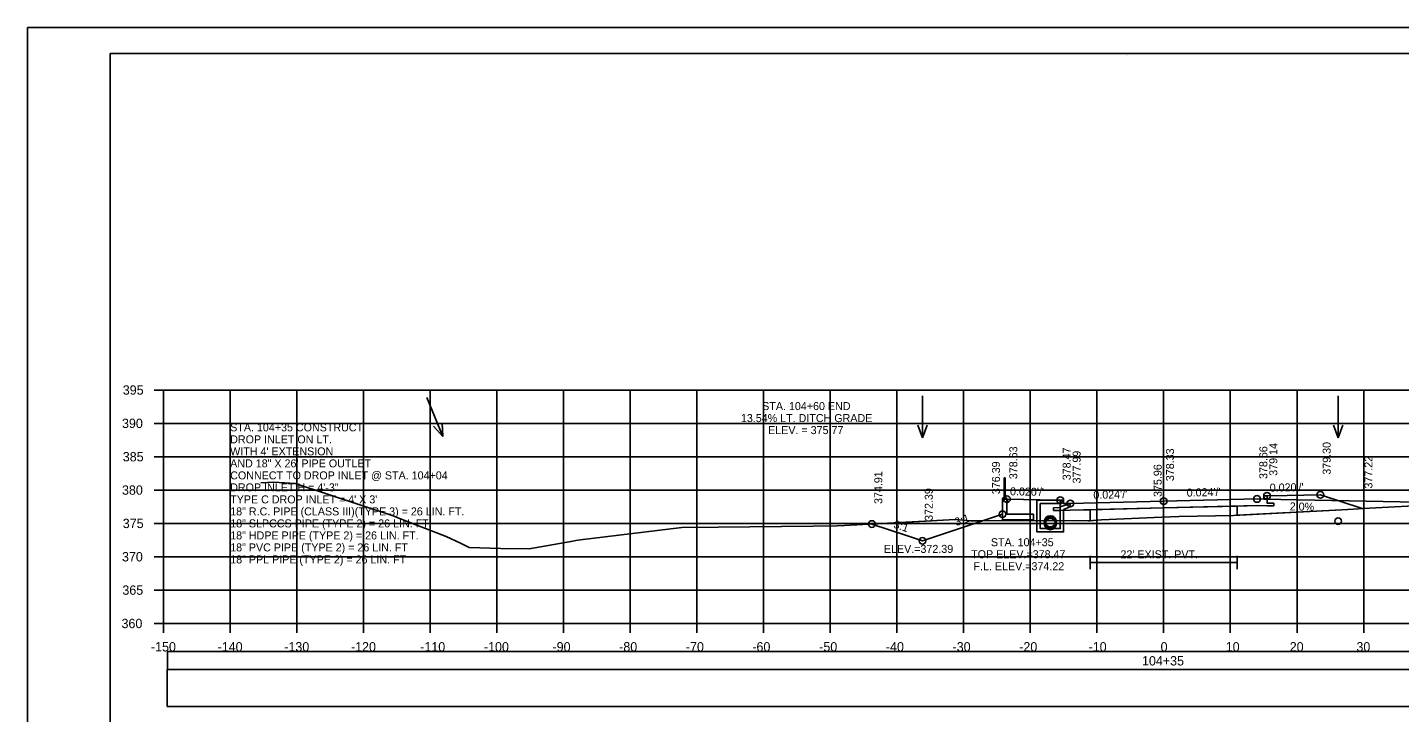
# Model space of a CAD drawing. Extents: x -37291014 to -37290680, y -936053 to -933067.
# Drawn here: x -37291013.5 to -37290807.7, y -935089.3 to -934986.6 of the extents above; entities that cross this region are included whole.
import ezdxf

# ---------------------------------------------------------------- set-up
doc = ezdxf.new("R2010")
doc.units = 0
for name, color, linetype in [('Default', 7, 'Continuous'), ('R_Alt Surface', 7, 'Continuous'), ('R_Axis', 7, 'Continuous'), ('R_Axis Annot', 7, 'Continuous'), ('R_Border', 7, 'Continuous'), ('R_Contours', 7, 'Continuous'), ('R_Drive', 7, 'Continuous'), ('R_Exist Surface', 7, 'Continuous'), ('R_Fin Surface', 7, 'Continuous'), ('R_Grid', 7, 'Continuous'), ('R_No Plot', 7, 'Continuous'), ('R_Water', 7, 'Continuous'), ('R_Water Annot', 7, 'Continuous'), ('R_Xsect Elev', 7, 'Continuous'), ('R_Xsect Slope', 7, 'Continuous')]:
    doc.layers.add(name, color=color, linetype=linetype)

msp = doc.modelspace()

# ---------------------------------------------------------------- linework, layer by layer
at = {"layer": 'Default'}
for p, q in [((-37290867.02, -935057.15), (-37290867.02, -935054.15)), ((-37290867.02, -935054.15), (-37290866.85, -935054.15)), ((-37290866.85, -935054.15), (-37290866.85, -935057.15)), ((-37290867.21, -935057.17), (-37290867.27, -935057.24)), ((-37290867.27, -935057.24), (-37290867.27, -935060.42)), ((-37290866.66, -935057.15), (-37290867.21, -935057.15)), ((-37290867.21, -935057.15), (-37290867.21, -935057.17)), ((-37290866.66, -935057.17), (-37290867.21, -935057.17)), ((-37290866.66, -935057.17), (-37290866.66, -935057.15)), ((-37290866.6, -935057.24), (-37290866.66, -935057.17)), ((-37290866.6, -935059.59), (-37290866.6, -935057.24)), ((-37290862.6, -935060.42), (-37290867.27, -935060.42)), ((-37290862.6, -935059.59), (-37290866.6, -935059.59)), ((-37290862.6, -935060.42), (-37290862.6, -935059.59))]:
    msp.add_line(p, q, dxfattribs=at)
msp.add_lwpolyline([(-37290866.52, -935057.84), (-37290866.6, -935057.84), (-37290866.6, -935057.34), (-37290866.52, -935057.34), (-37290866.52, -935057.84)], dxfattribs=at)
for points in [[(-37290992.48, -935082.88), (-37290693.72, -935082.88), (-37290693.72, -935080.17), (-37290992.48, -935080.17)], [(-37290992.54, -935088.4), (-37290693.78, -935088.4), (-37290693.78, -935082.88), (-37290992.54, -935082.88)]]:
    msp.add_lwpolyline(points, close=True, dxfattribs=at)
at = {"layer": 'R_Alt Surface'}
for points in [[(-37290827.6, -935056.83), (-37290827.6, -935057.92), (-37290826.59, -935057.94), (-37290826.6, -935058.36), (-37290827.6, -935058.34), (-37290829.1, -935058.31), (-37290843.1, -935058.64), (-37290857.1, -935058.98), (-37290858.6, -935059.01), (-37290859.6, -935059.03), (-37290859.61, -935058.61), (-37290858.6, -935058.59), (-37290858.6, -935057.5)], [(-37290854.1, -935065.81), (-37290854.1, -935067.81)], [(-37290854.1, -935066.81), (-37290832.1, -935066.81)], [(-37290832.1, -935065.81), (-37290832.1, -935067.81)]]:
    msp.add_lwpolyline(points, dxfattribs=at)
at = {"layer": 'R_Axis'}
for p, q in [((-37290994.5, -935040.97), (-37290993.1, -935040.97)), ((-37290993.1, -935075.97), (-37290993.1, -935040.97)), ((-37290994.5, -935045.97), (-37290993.1, -935045.97)), ((-37290994.5, -935050.97), (-37290993.1, -935050.97)), ((-37290994.5, -935055.97), (-37290993.1, -935055.97)), ((-37290994.5, -935060.97), (-37290993.1, -935060.97)), ((-37290994.5, -935065.97), (-37290993.1, -935065.97)), ((-37290994.5, -935070.97), (-37290993.1, -935070.97)), ((-37290994.5, -935075.97), (-37290993.1, -935075.97)), ((-37290993.1, -935075.97), (-37290693.1, -935075.97)), ((-37290993.1, -935077.37), (-37290993.1, -935075.97)), ((-37290983.1, -935077.37), (-37290983.1, -935075.97)), ((-37290973.1, -935077.37), (-37290973.1, -935075.97)), ((-37290963.1, -935077.37), (-37290963.1, -935075.97)), ((-37290953.1, -935077.37), (-37290953.1, -935075.97)), ((-37290943.1, -935077.37), (-37290943.1, -935075.97)), ((-37290933.1, -935077.37), (-37290933.1, -935075.97)), ((-37290923.1, -935077.37), (-37290923.1, -935075.97)), ((-37290913.1, -935077.37), (-37290913.1, -935075.97)), ((-37290903.1, -935077.37), (-37290903.1, -935075.97)), ((-37290893.1, -935077.37), (-37290893.1, -935075.97)), ((-37290883.1, -935077.37), (-37290883.1, -935075.97)), ((-37290873.1, -935077.37), (-37290873.1, -935075.97)), ((-37290863.1, -935077.37), (-37290863.1, -935075.97)), ((-37290853.1, -935077.37), (-37290853.1, -935075.97)), ((-37290843.1, -935077.37), (-37290843.1, -935075.97)), ((-37290833.1, -935077.37), (-37290833.1, -935075.97)), ((-37290823.1, -935077.37), (-37290823.1, -935075.97)), ((-37290813.1, -935077.37), (-37290813.1, -935075.97))]:
    msp.add_line(p, q, dxfattribs=at)
at = {"layer": 'R_Border'}
for p, q in [((-37291001.1, -934990.51), (-37290684.92, -934990.51)), ((-37291001.1, -935195.97), (-37291001.1, -934990.51)), ((-37290848.58, -934990.77), (-37290848.58, -934990.77)), ((-37290848.58, -934990.77), (-37290848.58, -934990.77))]:
    msp.add_line(p, q, dxfattribs=at)
at = {"layer": 'R_Contours'}
for p, q in [((-37290813.34, -935058.75), (-37290819.6, -935056.67)), ((-37290866.6, -935057.84), (-37290866.6, -935059.59)), ((-37290843.1, -935058.64), (-37290854.1, -935058.91)), ((-37290854.1, -935060.56), (-37290854.1, -935058.91)), ((-37290854.1, -935058.91), (-37290854.1, -935060.56)), ((-37290832.1, -935058.38), (-37290843.1, -935058.64)), ((-37290832.1, -935058.38), (-37290832.1, -935059.73)), ((-37290832.1, -935059.73), (-37290832.1, -935058.38)), ((-37290832.1, -935059.73), (-37290816.38, -935058.91)), ((-37290870.26, -935060.58), (-37290872, -935060.59)), ((-37290867.27, -935059.59), (-37290870.26, -935060.58)), ((-37290867.27, -935060.42), (-37290867.27, -935059.59)), ((-37290862.6, -935060.42), (-37290867.27, -935060.42)), ((-37290866.6, -935059.59), (-37290862.6, -935059.59)), ((-37290862.6, -935059.59), (-37290862.6, -935060.42))]:
    msp.add_line(p, q, dxfattribs=at)
for points in [[(-37290866.52, -935057.34), (-37290866.52, -935057.84), (-37290866.6, -935057.84)], [(-37290858.6, -935057.5), (-37290861.6, -935057.44), (-37290866.52, -935057.34)], [(-37290854.1, -935058.91), (-37290857.1, -935058.98), (-37290858.6, -935059.01), (-37290859.6, -935059.03), (-37290859.61, -935058.61), (-37290858.6, -935058.59), (-37290858.6, -935057.5)], [(-37290827.6, -935056.83), (-37290827.6, -935057.92), (-37290826.59, -935057.94), (-37290826.6, -935058.36), (-37290827.6, -935058.34), (-37290829.1, -935058.31), (-37290832.1, -935058.38)], [(-37290819.6, -935056.67), (-37290824.6, -935056.77), (-37290827.6, -935056.83)], [(-37290816.38, -935058.91), (-37290813.82, -935058.79), (-37290813.34, -935058.75)], [(-37290872, -935060.59), (-37290874.36, -935060.38), (-37290886.85, -935061.06)], [(-37290886.85, -935061.06), (-37290881.65, -935062.8), (-37290879.28, -935063.59), (-37290870.26, -935060.58)], [(-37290870.26, -935060.58), (-37290859.56, -935060.54), (-37290854.37, -935060.58), (-37290854.1, -935060.56)], [(-37290867.27, -935059.59), (-37290867.27, -935059.59)], [(-37290854.1, -935060.56), (-37290852.43, -935060.43), (-37290843.39, -935060.02), (-37290840.78, -935059.94), (-37290832.61, -935059.76), (-37290832.1, -935059.73)]]:
    msp.add_lwpolyline(points, dxfattribs=at)
at = {"layer": 'R_Drive'}
msp.add_line((-37290828.1, -935057.33), (-37290805.1, -935057.79), dxfattribs=at)
at = {"layer": 'R_Exist Surface'}
msp.add_lwpolyline([(-37290978.51, -935054.87), (-37290976.54, -935054.77), (-37290973.36, -935054.97), (-37290958.82, -935059.77), (-37290958.51, -935059.88), (-37290958.42, -935059.92), (-37290958.19, -935060.01), (-37290950.7, -935062.94), (-37290948.58, -935063.94), (-37290947.26, -935064.56), (-37290942.5, -935064.71), (-37290938.26, -935064.76), (-37290931.73, -935063.63), (-37290931.26, -935063.53), (-37290930.57, -935063.45), (-37290915.35, -935061.6), (-37290909.92, -935061.52), (-37290895.69, -935061.36), (-37290892.12, -935061.34), (-37290890.96, -935061.29), (-37290874.36, -935060.38), (-37290872, -935060.59), (-37290859.56, -935060.54), (-37290854.37, -935060.58), (-37290852.43, -935060.43), (-37290843.39, -935060.02), (-37290840.78, -935059.94), (-37290832.61, -935059.76), (-37290816.38, -935058.91), (-37290813.82, -935058.79), (-37290813.19, -935058.74), (-37290812.22, -935058.67), (-37290793.27, -935057.69)], dxfattribs=at)
at = {"layer": 'R_Fin Surface'}
msp.add_line((-37290819.6, -935056.67), (-37290813.34, -935058.75), dxfattribs=at)
msp.add_lwpolyline([(-37290886.85, -935061.06), (-37290881.65, -935062.8), (-37290879.28, -935063.59), (-37290870.26, -935060.58), (-37290867.27, -935059.59), (-37290867.27, -935057.34), (-37290866.6, -935057.34), (-37290861.6, -935057.44), (-37290858.6, -935057.5), (-37290858.1, -935057.5), (-37290858.1, -935058), (-37290857.1, -935057.98), (-37290843.1, -935057.64), (-37290829.1, -935057.31), (-37290828.1, -935057.33), (-37290828.1, -935056.83), (-37290827.6, -935056.83), (-37290824.6, -935056.77), (-37290819.6, -935056.67)], dxfattribs=at)
at = {"layer": 'R_Grid'}
for p, q in [((-37290993.1, -935040.97), (-37290693.1, -935040.97)), ((-37290993.1, -935075.97), (-37290993.1, -935040.97)), ((-37290983.1, -935075.97), (-37290983.1, -935040.97)), ((-37290973.1, -935075.97), (-37290973.1, -935040.97)), ((-37290963.1, -935075.97), (-37290963.1, -935040.97)), ((-37290953.1, -935075.97), (-37290953.1, -935040.97)), ((-37290943.1, -935075.97), (-37290943.1, -935040.97)), ((-37290933.1, -935075.97), (-37290933.1, -935040.97)), ((-37290923.1, -935075.97), (-37290923.1, -935040.97)), ((-37290913.1, -935075.97), (-37290913.1, -935040.97)), ((-37290903.1, -935075.97), (-37290903.1, -935040.97)), ((-37290893.1, -935075.97), (-37290893.1, -935040.97)), ((-37290883.1, -935075.97), (-37290883.1, -935040.97)), ((-37290873.1, -935075.97), (-37290873.1, -935040.97)), ((-37290863.1, -935075.97), (-37290863.1, -935040.97)), ((-37290853.1, -935075.97), (-37290853.1, -935040.97)), ((-37290843.1, -935075.97), (-37290843.1, -935040.97)), ((-37290833.1, -935075.97), (-37290833.1, -935040.97)), ((-37290823.1, -935075.97), (-37290823.1, -935040.97)), ((-37290813.1, -935075.97), (-37290813.1, -935040.97)), ((-37290993.1, -935045.97), (-37290693.1, -935045.97)), ((-37290993.1, -935050.97), (-37290693.1, -935050.97)), ((-37290993.1, -935055.97), (-37290693.1, -935055.97)), ((-37290993.1, -935060.97), (-37290693.1, -935060.97)), ((-37290993.1, -935065.97), (-37290693.1, -935065.97)), ((-37290993.1, -935070.97), (-37290693.1, -935070.97)), ((-37290993.1, -935075.97), (-37290693.1, -935075.97))]:
    msp.add_line(p, q, dxfattribs=at)
at = {"layer": 'R_No Plot'}
msp.add_line((-37291013.5, -934986.62), (-37290680.17, -934986.62), dxfattribs=at)
for points in [[(-37291013.51, -934986.62), (-37290680.17, -934986.62), (-37290680.17, -935199.95), (-37291013.51, -935199.95)], [(-37290767.18, -934990.51), (-37290747.56, -934990.51), (-37290747.56, -935000.39), (-37290731.45, -935000.39), (-37290708.25, -935000.39), (-37290708.25, -935024.72), (-37290684.92, -935024.72), (-37290684.92, -935195.97), (-37291001.1, -935195.97), (-37291001.1, -934990.51)]]:
    msp.add_lwpolyline(points, close=True, dxfattribs=at)
for centre, radius in [((-37290866.6, -935057.34), 0.5), ((-37290858.6, -935057.5), 0.5), ((-37290857.1, -935057.98), 0.5), ((-37290843.1, -935057.64), 0.5), ((-37290829.1, -935057.31), 0.5), ((-37290829.1, -935057.31), 0.5), ((-37290827.6, -935056.83), 0.5), ((-37290819.6, -935056.67), 0.5), ((-37290867.27, -935059.59), 0.5), ((-37290886.85, -935061.06), 0.5), ((-37290860.1, -935060.75), 0.917), ((-37290860.1, -935061), 0.917), ((-37290816.93, -935060.63), 0.505), ((-37290879.28, -935063.59), 0.5)]:
    msp.add_circle(centre, radius, dxfattribs=at)
at = {"layer": 'R_Water'}
for p, q in [((-37290862.1, -935057.5), (-37290858.35, -935057.5)), ((-37290858.27, -935057.67), (-37290858.35, -935057.5)), ((-37290861.6, -935058), (-37290858.6, -935058)), ((-37290858.27, -935057.67), (-37290858.6, -935058)), ((-37290857.1, -935057.98), (-37290858.6, -935058.5)), ((-37290858.6, -935059), (-37290858.6, -935058.5)), ((-37290857.1, -935058.51), (-37290858.1, -935058.86)), ((-37290858.1, -935059), (-37290858.1, -935058.86))]:
    msp.add_line(p, q, dxfattribs=at)
for points in [[(-37290858.1, -935059), (-37290858.1, -935062.25), (-37290860.1, -935062.25), (-37290862.1, -935062.25), (-37290862.1, -935057.5)], [(-37290858.6, -935059), (-37290858.6, -935061.75), (-37290860.1, -935061.75), (-37290861.6, -935061.75), (-37290861.6, -935058)], [(-37290857.1, -935058.51), (-37290857.1, -935057.98)]]:
    msp.add_lwpolyline(points, dxfattribs=at)
for centre, radius in [((-37290860.1, -935060.75), 0.75), ((-37290860.1, -935061), 0.75), ((-37290816.93, -935060.63), 0.5)]:
    msp.add_circle(centre, radius, dxfattribs=at)
at = {"layer": 'R_Water Annot'}
for p, q in [((-37290953.6, -935042.11), (-37290951.23, -935047.93)), ((-37290879.28, -935041.86), (-37290879.28, -935048.14)), ((-37290816.93, -935041.86), (-37290816.93, -935048.14)), ((-37290951.23, -935047.93), (-37290952.6, -935046.41)), ((-37290951.23, -935047.93), (-37290951.31, -935045.88)), ((-37290879.28, -935048.14), (-37290879.98, -935046.22)), ((-37290879.28, -935048.14), (-37290878.58, -935046.22)), ((-37290816.93, -935048.14), (-37290817.63, -935046.22)), ((-37290816.93, -935048.14), (-37290816.23, -935046.22))]:
    msp.add_line(p, q, dxfattribs=at)
at = {"layer": 'R_Xsect Elev'}
msp.add_line((-37290843.1, -935060.01), (-37290843.1, -935050.01), dxfattribs=at)

# ---------------------------------------------------------------- texts
at = {"layer": 'R_Axis Annot'}
for s, p in [('395', (-37290999.21, -935041.67)), ('390', (-37290999.33, -935046.67)), ('385', (-37290999.21, -935051.67)), ('380', (-37290999.33, -935056.67)), ('375', (-37290999.21, -935061.67)), ('370', (-37290999.33, -935066.67)), ('365', (-37290999.27, -935071.67)), ('360', (-37290999.4, -935076.67)), ('-150', (-37290994.99, -935080.17)), ('-140', (-37290984.99, -935080.17)), ('-130', (-37290974.99, -935080.17)), ('-120', (-37290964.99, -935080.17)), ('-110', (-37290954.6, -935080.17)), ('-100', (-37290945.05, -935080.17)), ('-90', (-37290934.76, -935080.17)), ('-80', (-37290924.76, -935080.17)), ('-70', (-37290914.76, -935080.17)), ('-60', (-37290904.79, -935080.17)), ('-50', (-37290894.76, -935080.17)), ('-40', (-37290884.76, -935080.17)), ('-30', (-37290874.76, -935080.17)), ('-20', (-37290864.76, -935080.17)), ('-10', (-37290854.36, -935080.17)), ('0', (-37290843.56, -935080.17)), ('10', (-37290833.79, -935080.17)), ('20', (-37290824.19, -935080.17)), ('30', (-37290814.19, -935080.17)), ('104+35', (-37290846.35, -935082.27))]:
    msp.add_text(s, height=1.4, dxfattribs=at).set_placement(p)
at = {"layer": 'R_Water'}
msp.add_text("22' EXIST. PVT.", height=1.2, dxfattribs=at).set_placement((-37290849.58, -935066.21))
at = {"layer": 'R_Water Annot'}
for s, p in [('STA. 104+35 CONSTRUCT', (-37290983.1, -935047.17)), ('DROP INLET ON LT.', (-37290983.1, -935048.97)), ("WITH 4' EXTENSION", (-37290983.1, -935050.77)), ('AND 18" X 26\' PIPE OUTLET', (-37290983.1, -935052.57)), ('CONNECT TO DROP INLET @ STA. 104+04', (-37290983.1, -935054.37)), ('DROP INLET H = 4\'-3"', (-37290983.1, -935056.17)), ("TYPE C DROP INLET = 4' X 3'", (-37290983.1, -935057.97)), ('18" R.C. PIPE (CLASS III)(TYPE 3) = 26 LIN. FT.', (-37290983.1, -935059.77)), ('18" SLPCCS PIPE (TYPE 2) = 26 LIN. FT.', (-37290983.1, -935061.57)), ('18" HDPE PIPE (TYPE 2) = 26 LIN. FT.', (-37290983.1, -935063.37)), ('STA. 104+35', (-37290869.01, -935064.39)), ('18" PVC PIPE (TYPE 2) = 26 LIN. FT', (-37290983.1, -935065.17)), ('18" PPL PIPE (TYPE 2) = 26 LIN. FT', (-37290983.1, -935066.97)), ('TOP ELEV.=378.47', (-37290871.97, -935066.19)), ('F.L. ELEV.=374.22', (-37290871.62, -935067.99))]:
    msp.add_text(s, height=1.2, dxfattribs=at).set_placement(p)
at = {"layer": 'R_Xsect Elev'}
for s, p in [('STA. 104+60 END ', (-37290903.31, -935043.98)), ('13.54% LT. DITCH GRADE', (-37290906.5, -935045.78)), ('ELEV. = 375.77', (-37290902.42, -935047.58)), ('ELEV.=372.39', (-37290885.06, -935065.39))]:
    msp.add_text(s, height=1.2, dxfattribs=at).set_placement(p)
for s, rotation, p in [('379.14', 90, (-37290826.05, -935053.83)), ('379.30', 90, (-37290818.05, -935053.67)), ('378.63', 90, (-37290865.05, -935054.34)), ('378.47', 90, (-37290857.05, -935054.5)), ('377.99', 90, (-37290855.55, -935054.98)), ('378.33', 90, (-37290841.55, -935054.64)), ('378.66', 90, (-37290827.55, -935054.31)), ('377.22', 90, (-37290811.79, -935055.75)), ('374.91', 90, (-37290885.3, -935058.06)), ('376.39', 90, (-37290867.65, -935056.59)), ('375.96', 90, (-37290843.4, -935057.01)), ('372.39', 90, (-37290877.73, -935060.59)), ('2.0%', 358.8542, (-37290824.2, -935059.01))]:
    msp.add_text(s, height=1.2, rotation=rotation, dxfattribs=at).set_placement(p)
at = {"layer": 'R_Xsect Slope'}
for s, rotation, p in [("0.020'/'", 1.1458, (-37290827.18, -935056.22)), ("0.020'/'", 358.8542, (-37290866.15, -935056.75)), ("0.024'/'", 1.3748, (-37290853.63, -935057.3)), ("0.024'/'", 1.3748, (-37290839.63, -935056.96)), ('3:1', 341.5668, (-37290883.7, -935061.59)), ('3:1', 18.4332, (-37290874.22, -935061.37))]:
    msp.add_text(s, height=1.2, rotation=rotation, dxfattribs=at).set_placement(p)

doc.saveas('drawing.dxf')
